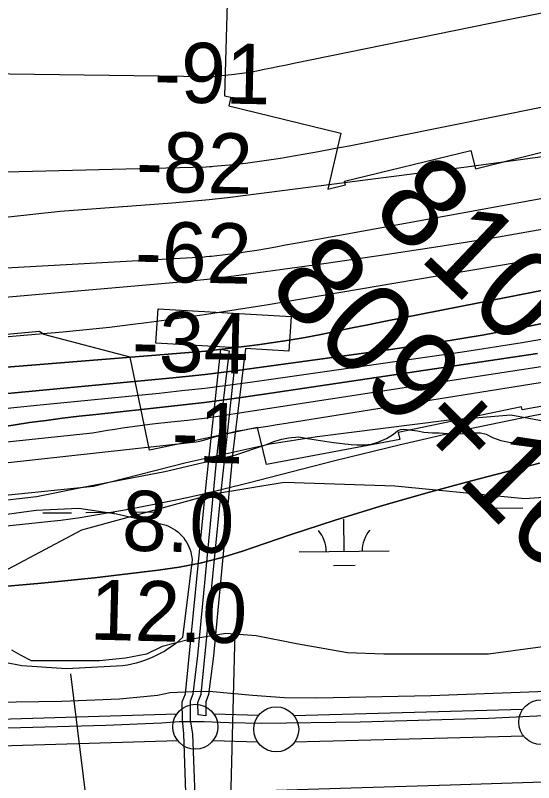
# Model space of a CAD drawing. Extents: x 3651524 to 3689615, y 505651 to 531377.
# Drawn here: x 3668450 to 3669026, y 512586 to 513440 of the extents above; entities that cross this region are included whole.
import ezdxf

# ---------------------------------------------------------------- set-up
doc = ezdxf.new("R2010")
doc.units = 0
for name, color, linetype in [('V-CHAN-DOCK', 7, 'Continuous'), ('V-FLOD-BASE', 7, 'Continuous'), ('V-LEVE-TOET', 7, 'Continuous'), ('V-RIVR-EDGE', 7, 'Continuous'), ('V-RIVR-RANG', 7, 'Continuous'), ('V-RRAP-FSHR', 7, 'Continuous'), ('V-RRAP-RVMT', 7, 'Continuous'), ('V-SITE-VEGE', 7, 'Continuous'), ('V-SURV-IDEN', 7, 'Continuous'), ('V-SURV-LINE', 7, 'Continuous'), ('V-TOPO-DPTH', 7, 'Continuous'), ('V-TOPO-MAJR', 7, 'Continuous'), ('V-TOPO-MINR', 7, 'Continuous'), ('V-TOPO-WATR', 7, 'Continuous'), ('V-UTIL-LINE', 7, 'Continuous'), ('V-WETL-SWMP', 7, 'Continuous')]:
    doc.layers.add(name, color=color, linetype=linetype)

msp = doc.modelspace()

# ---------------------------------------------------------------- linework, layer by layer
at = {"layer": 'V-CHAN-DOCK'}
msp.add_lwpolyline([(3668608.481, 513113.355), (3668756.039, 513104.69), (3668753.78, 513066.235), (3668705.3, 513069.082), (3668691.48, 512954.148), (3668669.689, 512726.947), (3668664.307, 512683.976), (3668661.385, 512675.927), (3668661.423, 512660.243), (3668652.732, 512661.374), (3668652.56, 512675.317), (3668656.263, 512684.348), (3668678.831, 512913.317), (3668695.713, 513069.645), (3668605.896, 513074.918), (3668608.481, 513113.355)], dxfattribs=at)
at = {"layer": 'V-FLOD-BASE'}
for points in [[(3668455.382, 512647.347), (3668550.215, 512649.96), (3668612.073, 512652.359), (3668631.721, 512653.993), (3668659.423, 512654.061), (3668686.862, 512652.944), (3668723.533, 512652.113), (3668832.878, 512653.575), (3668975.589, 512657.761), (3669113.411, 512664.309)], [(3668299.618, 512643.12), (3668307.33, 512642.645), (3668344.287, 512644.152), (3668401.276, 512646.87), (3668455.382, 512647.347)]]:
    msp.add_lwpolyline(points, dxfattribs=at)
at = {"layer": 'V-LEVE-TOET'}
for points in [[(3669040.662, 512687.486), (3668911.671, 512682.542), (3668784.918, 512679.98), (3668748.644, 512680.285), (3668713.154, 512683.097), (3668669.22, 512687.076), (3668654.182, 512687.302), (3668621.737, 512685.901), (3668607.631, 512682.964), (3668565.301, 512678.768), (3668501.333, 512676.232), (3668424.525, 512675.034)], [(3668386.645, 512574.244), (3668399.169, 512573.883), (3668406.402, 512575.067), (3668421.668, 512573.67), (3668467.726, 512570.004), (3668534.253, 512569.65), (3668626.857, 512573.666), (3668703.684, 512576.339), (3668823.029, 512580.294), (3668932.986, 512583.701), (3669070.724, 512588.092), (3669173.639, 512590.439)]]:
    msp.add_lwpolyline(points, dxfattribs=at)
at = {"layer": 'V-RIVR-EDGE'}
msp.add_lwpolyline([(3667863.191, 512874.903), (3667911.232, 512880.788), (3667985.054, 512873.401), (3668059.5, 512875.618), (3668130.98, 512892.251), (3668207.233, 512896.865), (3668244.445, 512893.771), (3668269.625, 512879.901), (3668291.202, 512866.041), (3668325.425, 512867.757), (3668371.105, 512889.856), (3668398.149, 512901.796), (3668536.259, 512915.862), (3668639.58, 512942.021), (3668732.682, 512962.802), (3668784.93, 512971.078), (3668929.054, 512989.331), (3669000.507, 512995.158), (3669036.51, 512988.465)], dxfattribs=at)
at = {"layer": 'V-RRAP-FSHR'}
msp.add_lwpolyline([(3666446.036, 512858.375), (3666748.876, 512924.46), (3666926.088, 512933.719), (3667180.318, 512926.445), (3667429.885, 512916.094), (3667594.622, 512929.414), (3667731.904, 512933.854), (3667882.913, 512898.334), (3668088.835, 512805.096), (3668247.625, 512797.869), (3668400.482, 512801.877), (3668523.56, 512867.255), (3668669.992, 512907.214), (3668748.539, 512920.124), (3668871.339, 512916.094), (3669016.037, 512902.088), (3669155.467, 512912.109)], dxfattribs=at)
at = {"layer": 'V-RRAP-RVMT'}
for points in [[(3667965.779, 513350.691), (3667965.888, 513376.713), (3668100.998, 513379.393), (3668102.942, 513464.225), (3668244.024, 513461.316), (3668248.225, 513553.652), (3668388.31, 513550.576), (3668389.381, 513572.205), (3668532.722, 513571.002), (3668533.476, 513590.119), (3668689.134, 513595.296), (3668682.118, 513350.302), (3668689.137, 513348.766), (3668686.941, 513339.034), (3668811.362, 513308.614), (3668796.843, 513246.386), (3668816.44, 513251.181), (3668815.376, 513255.305), (3668955.853, 513289.336), (3668961.251, 513269.008), (3669089.305, 513301.328)], [(3669042.09, 513005.942), (3669013.055, 513000.644), (3669012.258, 513004.243), (3668875.018, 512975.636), (3668876.987, 512967.598), (3668728.825, 512939.82), (3668718.889, 512981.008), (3668598.643, 512955.883), (3668577.344, 513059.456), (3668481.032, 513084.429), (3668476.493, 513087.775), (3668440.05, 513084.57), (3668439.854, 513087.075), (3668438.968, 513086.899), (3668389.37, 513063.994)]]:
    msp.add_lwpolyline(points, dxfattribs=at)
at = {"layer": 'V-SITE-VEGE'}
msp.add_lwpolyline([(3668396.48, 512878.702), (3668472.672, 512888.966), (3668520.2, 512891.522), (3668561.921, 512885.145), (3668611.352, 512873.95), (3668614.252, 512873.223), (3668617.095, 512872.299), (3668619.868, 512871.185), (3668622.559, 512869.885), (3668625.155, 512868.404), (3668627.646, 512866.749), (3668630.017, 512864.931), (3668632.26, 512862.954), (3668634.363, 512860.831), (3668636.317, 512858.568), (3668638.113, 512856.178), (3668639.741, 512853.673), (3668641.195, 512851.06), (3668642.471, 512848.356), (3668643.559, 512845.571), (3668644.454, 512842.718), (3668645.154, 512839.81), (3668645.654, 512836.865), (3668645.953, 512833.887), (3668635.344, 512747.439), (3668631.658, 512744.115), (3668627.836, 512740.947), (3668623.886, 512737.94), (3668619.812, 512735.102), (3668615.628, 512732.433), (3668611.331, 512729.939), (3668606.936, 512727.629), (3668602.451, 512725.503), (3668597.878, 512723.563), (3668593.233, 512721.817), (3668588.515, 512720.264), (3668583.737, 512718.908), (3668578.908, 512717.753), (3668574.033, 512716.799), (3668569.124, 512716.047), (3668506.234, 512712.652), (3668456.697, 512715.824), (3668418.705, 512723.363)], dxfattribs=at)
at = {"layer": 'V-SURV-LINE'}
for points in [[(3667556.221, 512630.169), (3668629.185, 512662.573)], [(3668670.098, 512662.53), (3668720.084, 512660.917)], [(3668759.129, 512660.815), (3669013.945, 512667.716)], [(3669014.776, 512637.728), (3668759.958, 512630.827)], [(3668630.111, 512632.587), (3667557.147, 512600.183)], [(3668719.094, 512630.933), (3668669.109, 512632.546)]]:
    msp.add_lwpolyline(points, dxfattribs=at)
for centre in [(3668649.625, 512648.183), (3668739.567, 512645.28), (3669034.337, 512653.263)]:
    msp.add_circle(centre, 25, dxfattribs=at)
at = {"layer": 'V-TOPO-DPTH'}
for points in [[(3667500.959, 512991.961), (3668372.374, 513076.685), (3668398.368, 513078.878), (3668424.364, 513081.044), (3668450.363, 513083.167), (3668476.365, 513085.263), (3668502.349, 513087.522), (3668528.308, 513090.029), (3668554.229, 513092.906), (3668580.123, 513096.03), (3668595.203, 513097.959), (3668628.588, 513102.436), (3668661.932, 513107.183), (3668695.217, 513112.336), (3668728.461, 513117.76), (3668894.582, 513145.904), (3669010.863, 513165.56), (3669127.155, 513185.157)], [(3667500.959, 512991.961), (3668372.374, 513076.685), (3668398.368, 513078.878), (3668424.364, 513081.044), (3668450.363, 513083.167), (3668476.365, 513085.263), (3668502.349, 513087.522), (3668528.308, 513090.029), (3668554.229, 513092.906), (3668580.123, 513096.03), (3668595.203, 513097.959), (3668628.588, 513102.436), (3668661.932, 513107.183), (3668695.217, 513112.336), (3668728.461, 513117.76), (3668894.582, 513145.904), (3669010.863, 513165.56), (3669127.155, 513185.157)], [(3667436.928, 512970.102), (3668037.032, 513010.232), (3668103.037, 513018.009), (3668169.101, 513025.208), (3668235.254, 513031.538), (3668301.466, 513037.291), (3668651.779, 513065.408), (3668656.439, 513065.811), (3668661.095, 513066.252), (3668665.746, 513066.751), (3668670.392, 513067.289), (3668718.744, 513073.185), (3668736.428, 513075.568), (3668754.064, 513078.247), (3668771.626, 513081.371), (3668789.139, 513084.79), (3668806.622, 513088.404), (3668824.112, 513091.981), (3668841.613, 513095.503), (3668859.121, 513098.987), (3669070.449, 513140.695)], [(3669070.449, 513140.695), (3668859.121, 513098.987), (3668841.613, 513095.503), (3668824.112, 513091.981), (3668806.622, 513088.404), (3668789.139, 513084.79), (3668771.626, 513081.371), (3668754.064, 513078.247), (3668736.428, 513075.568), (3668718.744, 513073.185), (3668670.392, 513067.289), (3668665.746, 513066.751), (3668661.095, 513066.252), (3668656.439, 513065.811), (3668651.779, 513065.408), (3668301.466, 513037.291), (3668235.254, 513031.538), (3668169.101, 513025.208), (3668103.037, 513018.009), (3668037.032, 513010.232), (3667436.928, 512970.102)], [(3667463.632, 512941.982), (3668254.401, 512998.298), (3668294.967, 513003.539), (3668335.572, 513008.443), (3668376.235, 513012.841), (3668416.937, 513016.901), (3668624.801, 513036.332), (3668642.635, 513038.115), (3668660.452, 513040.05), (3668678.242, 513042.213), (3668696.015, 513044.528), (3668866.698, 513067.877), (3668918.834, 513075.671), (3668970.815, 513084.327), (3669022.565, 513094.275), (3669074.16, 513105.085)], [(3669074.16, 513105.085), (3669022.565, 513094.275), (3668970.815, 513084.327), (3668918.834, 513075.671), (3668866.698, 513067.877), (3668696.015, 513044.528), (3668678.242, 513042.213), (3668660.452, 513040.05), (3668642.635, 513038.115), (3668624.801, 513036.332), (3668416.937, 513016.901), (3668376.235, 513012.841), (3668335.572, 513008.443), (3668294.967, 513003.539), (3668254.401, 512998.298), (3667463.632, 512941.982)], [(3669029.994, 513063.33), (3668726.251, 513018.199), (3668692.985, 513013.48), (3668659.682, 513009.053), (3668626.323, 513005.066), (3668592.928, 513001.372), (3668538.885, 512995.754), (3668520.451, 512993.719), (3668502.036, 512991.528), (3668483.65, 512989.103), (3668465.284, 512986.521), (3668446.935, 512983.806), (3668428.589, 512981.069), (3668410.249, 512978.299), (3668391.912, 512975.507), (3667517.476, 512905.36)], [(3669029.994, 513063.33), (3668726.251, 513018.199), (3668692.985, 513013.48), (3668659.682, 513009.053), (3668626.323, 513005.066), (3668592.928, 513001.372), (3668538.885, 512995.754), (3668520.451, 512993.719), (3668502.036, 512991.528), (3668483.65, 512989.103), (3668465.284, 512986.521), (3668446.935, 512983.806), (3668428.589, 512981.069), (3668410.249, 512978.299), (3668391.912, 512975.507), (3667517.476, 512905.36)], [(3667682.822, 512858.915), (3668650.487, 512965.093), (3668654.643, 512966.088), (3668658.784, 512967.142), (3668662.9, 512968.288), (3668667.001, 512969.493), (3668673.859, 512971.592), (3668681.413, 512973.731), (3668689.016, 512975.657), (3668696.694, 512977.262), (3668704.421, 512978.654), (3668709.52, 512979.463), (3668719.833, 512981.101), (3668730.145, 512982.743), (3668740.457, 512984.39), (3668750.768, 512986.04), (3669211.218, 513059.845)], [(3667682.822, 512858.915), (3668650.487, 512965.093), (3668654.643, 512966.088), (3668658.784, 512967.142), (3668662.9, 512968.288), (3668667.001, 512969.493), (3668673.859, 512971.592), (3668681.413, 512973.731), (3668689.016, 512975.657), (3668696.694, 512977.262), (3668704.421, 512978.654), (3668709.52, 512979.463), (3668719.833, 512981.101), (3668730.145, 512982.743), (3668740.457, 512984.39), (3668750.768, 512986.04), (3669211.218, 513059.845)], [(3669032.192, 512941.521), (3668956.696, 512921.925), (3668905.946, 512908.154), (3668855.419, 512893.644), (3668805.223, 512878.023), (3668755.248, 512861.663), (3668700.847, 512843.187), (3668678.073, 512836.246), (3668655.078, 512830.28), (3668631.754, 512825.774), (3668608.209, 512822.241), (3668537.52, 512813.909), (3668478.406, 512807.742), (3668419.215, 512802.632), (3668359.909, 512799.106), (3668300.526, 512796.638), (3668244.04, 512795.046), (3668156.353, 512792.732), (3668068.66, 512790.624), (3667980.961, 512788.827), (3667893.258, 512787.238), (3667407.508, 512779.298)]]:
    msp.add_lwpolyline(points, dxfattribs=at)
at = {"layer": 'V-TOPO-MAJR'}
msp.add_lwpolyline([(3667872.966, 513070.546), (3667933.836, 513076.853), (3667935.423, 513077.022), (3667995.488, 513083.363), (3668055.562, 513089.617), (3668115.65, 513095.739), (3668175.746, 513101.775), (3668235.86, 513107.636), (3668295.987, 513113.354), (3668356.134, 513118.854), (3668416.295, 513124.211), (3668633.272, 513143.135), (3668648.091, 513144.54), (3668662.893, 513146.095), (3668677.67, 513147.872), (3668692.43, 513149.798), (3668790.067, 513163.29), (3668853.577, 513172.428), (3668917.013, 513182.038), (3668980.338, 513192.355), (3669043.589, 513203.145)], dxfattribs=at)
at = {"layer": 'V-TOPO-MINR'}
for points in [[(3667697.318, 513384.678), (3668664.172, 513371.537), (3668668.113, 513371.61), (3668670.078, 513371.748), (3668672.041, 513371.936), (3668693.048, 513374.356), (3668701.389, 513375.432), (3668709.706, 513376.659), (3668717.987, 513378.113), (3668726.243, 513379.717), (3668734.481, 513381.43), (3668742.722, 513383.135), (3668750.964, 513384.83), (3668759.208, 513386.518), (3668997.51, 513435.14), (3669124.957, 513460.871)], [(3667801.195, 513242.409), (3667924.368, 513249.731), (3668047.643, 513255.083), (3668170.984, 513259.121), (3668661.719, 513271.262), (3668665.812, 513271.438), (3668667.854, 513271.587), (3668669.895, 513271.765), (3668692.112, 513273.958), (3668705.243, 513275.386), (3668718.35, 513276.987), (3668731.424, 513278.849), (3668744.474, 513280.884), (3668752.568, 513282.229), (3668769.633, 513285.152), (3668786.676, 513288.19), (3668803.689, 513291.398), (3668820.68, 513294.721), (3669036.216, 513337.994)], [(3667433.72, 513104.96), (3668499.387, 513221.686), (3668623.831, 513231.105), (3668644.381, 513232.824), (3668664.91, 513234.758), (3668685.406, 513237.017), (3668705.879, 513239.491), (3668855.762, 513258.804), (3668951.129, 513271.321), (3669046.456, 513284.138)], [(3667783.171, 513104.144), (3667896.124, 513117.79), (3667979.906, 513127.089), (3668063.784, 513135.303), (3668147.805, 513141.89), (3668231.922, 513147.393), (3668659.468, 513171.2), (3668661.496, 513171.331), (3668665.544, 513171.674), (3668667.565, 513171.886), (3668685.708, 513173.955), (3668696.479, 513175.297), (3668707.228, 513176.789), (3668717.943, 513178.506), (3668728.635, 513180.373), (3668739.312, 513182.347), (3668749.99, 513184.314), (3668760.67, 513186.27), (3668771.351, 513188.22), (3669050.282, 513238.997)], [(3667500.959, 512991.961), (3668372.374, 513076.685), (3668398.368, 513078.878), (3668424.364, 513081.044), (3668450.363, 513083.167), (3668476.365, 513085.263), (3668502.349, 513087.522), (3668528.308, 513090.029), (3668554.229, 513092.906), (3668580.123, 513096.03), (3668595.203, 513097.959), (3668628.588, 513102.436), (3668661.932, 513107.183), (3668695.217, 513112.336), (3668728.461, 513117.76), (3668894.582, 513145.904), (3669010.863, 513165.56), (3669127.155, 513185.157)], [(3667436.928, 512970.102), (3668037.032, 513010.232), (3668103.037, 513018.009), (3668169.101, 513025.208), (3668235.254, 513031.538), (3668301.466, 513037.291), (3668651.779, 513065.408), (3668656.439, 513065.811), (3668661.095, 513066.252), (3668665.746, 513066.751), (3668670.392, 513067.289), (3668718.744, 513073.185), (3668736.428, 513075.568), (3668754.064, 513078.247), (3668771.626, 513081.371), (3668789.139, 513084.79), (3668806.622, 513088.404), (3668824.112, 513091.981), (3668841.613, 513095.503), (3668859.121, 513098.987), (3669070.449, 513140.695)], [(3667463.632, 512941.982), (3668254.401, 512998.298), (3668294.967, 513003.539), (3668335.572, 513008.443), (3668376.235, 513012.841), (3668416.937, 513016.901), (3668624.801, 513036.332), (3668642.635, 513038.115), (3668660.452, 513040.05), (3668678.242, 513042.213), (3668696.015, 513044.528), (3668866.698, 513067.877), (3668918.834, 513075.671), (3668970.815, 513084.327), (3669022.565, 513094.275), (3669074.16, 513105.085)], [(3667459.899, 512924.836), (3668244.331, 512975.87), (3668273.396, 512980.018), (3668302.462, 512984.156), (3668331.531, 512988.278), (3668360.601, 512992.391), (3668389.694, 512996.314), (3668418.817, 512999.995), (3668447.982, 513003.312), (3668477.177, 513006.386), (3668609.372, 513019.474), (3668634.739, 513022.152), (3668660.08, 513025.05), (3668685.381, 513028.278), (3668710.655, 513031.725), (3668946.675, 513065.479), (3669013.035, 513075.825), (3669079.189, 513087.279)], [(3667517.476, 512905.36), (3668391.912, 512975.507), (3668410.249, 512978.299), (3668428.589, 512981.069), (3668446.935, 512983.806), (3668465.284, 512986.521), (3668483.65, 512989.103), (3668502.036, 512991.528), (3668520.451, 512993.719), (3668538.885, 512995.754), (3668592.928, 513001.372), (3668626.323, 513005.066), (3668659.682, 513009.053), (3668692.985, 513013.48), (3668726.251, 513018.199), (3669029.994, 513063.33)], [(3667650.917, 512882.08), (3668535.349, 512975.027), (3668543.642, 512976.539), (3668551.945, 512977.996), (3668560.262, 512979.368), (3668568.588, 512980.685), (3668576.929, 512981.904), (3668585.279, 512983.051), (3668593.644, 512984.088), (3668602.018, 512985.051), (3668622.319, 512987.252), (3668640.834, 512989.384), (3668659.328, 512991.681), (3668677.79, 512994.224), (3668696.23, 512996.931), (3669116.248, 513061.451)], [(3667876.017, 512834.129), (3667982.127, 512835.904), (3668088.119, 512839.894), (3668193.933, 512847.209), (3668299.629, 512856.739), (3668489.129, 512876.828), (3668499.973, 512878.074), (3668510.8, 512879.447), (3668521.602, 512881.01), (3668532.386, 512882.7), (3668543.149, 512884.529), (3668553.902, 512886.417), (3668564.639, 512888.393), (3668575.365, 512890.427), (3668605.681, 512896.306), (3668631.506, 512901.557), (3668657.259, 512907.119), (3668682.908, 512913.148), (3668708.487, 512919.488), (3668804.639, 512944.247), (3668877.944, 512962.248), (3668951.49, 512979.145), (3669025.397, 512994.385), (3669099.545, 513008.522)], [(3667407.508, 512779.298), (3667893.258, 512787.238), (3667980.961, 512788.827), (3668068.66, 512790.624), (3668156.353, 512792.732), (3668244.04, 512795.046), (3668300.526, 512796.638), (3668359.909, 512799.106), (3668419.215, 512802.632), (3668478.406, 512807.742), (3668537.52, 512813.909), (3668608.209, 512822.241), (3668631.754, 512825.774), (3668655.078, 512830.28), (3668678.073, 512836.246), (3668700.847, 512843.187), (3668755.248, 512861.663), (3668805.223, 512878.023), (3668855.419, 512893.644), (3668905.946, 512908.154), (3668956.696, 512921.925), (3669032.192, 512941.521)]]:
    msp.add_lwpolyline(points, dxfattribs=at)
at = {"layer": 'V-TOPO-WATR'}
msp.add_lwpolyline([(3667682.822, 512858.915), (3668650.487, 512965.093), (3668654.643, 512966.088), (3668658.784, 512967.142), (3668662.9, 512968.288), (3668667.001, 512969.493), (3668673.859, 512971.592), (3668681.413, 512973.731), (3668689.016, 512975.657), (3668696.694, 512977.262), (3668704.421, 512978.654), (3668709.52, 512979.463), (3668719.833, 512981.101), (3668730.145, 512982.743), (3668740.457, 512984.39), (3668750.768, 512986.04), (3669211.218, 513059.845)], dxfattribs=at)
at = {"layer": 'V-UTIL-LINE'}
for p, q in [((3668688.308, 512537.621), (3668693.868, 512753.522)), ((3668531.711, 512542.254), (3668511.326, 512707.192))]:
    msp.add_line(p, q, dxfattribs=at)
for points in [[(3668635.303, 512656.012), (3668635.058, 512675.823), (3668638.762, 512684.854), (3668661.331, 512913.823), (3668678.006, 513068.238), (3668687.427, 513066.497), (3668673.978, 512954.656), (3668652.189, 512727.455), (3668646.807, 512684.484), (3668643.884, 512676.433), (3668643.936, 512655.642), (3668646.33, 512640.15)], [(3668640.718, 512531.664), (3668636.913, 512640.128), (3668635.303, 512656.012)], [(3668646.33, 512640.15), (3668650.721, 512531.885), (3668640.718, 512531.664)]]:
    msp.add_lwpolyline(points, dxfattribs=at)
at = {"layer": 'V-WETL-SWMP'}
for p, q in [((3668479.931, 512886.005), (3668511.929, 512886.35)), ((3668527.928, 512886.522), (3668559.926, 512886.866)), ((3668575.926, 512887.039), (3668607.924, 512887.383)), ((3668981.81, 512891.407), (3669013.808, 512891.752)), ((3668815.255, 512843.182), (3668814.868, 512879.18)), ((3668765.258, 512842.644), (3668865.253, 512843.72)), ((3668803.422, 512827.623), (3668827.421, 512827.881))]:
    msp.add_line(p, q, dxfattribs=at)
for points in [[(3668421.263, 512898.47), (3668472.965, 512904.46), (3668522.595, 512914.547), (3668615.557, 512932.155), (3668694.54, 512950.642), (3668727.822, 512961.96), (3668738.001, 512965.774), (3668745.963, 512968.145), (3668753.405, 512969.732), (3668764.767, 512970.805), (3668774.307, 512969.001), (3668803.318, 512964.502), (3668822.917, 512962.331), (3668829.058, 512961.824), (3668837.027, 512961.713), (3668845.385, 512962.649), (3668852.564, 512964.757), (3668862.35, 512968.831), (3668869.914, 512973.814), (3668874.477, 512977.483), (3668877.739, 512979.059), (3668881.526, 512979.33), (3668896.815, 512977.278), (3668903.741, 512975.989), (3668913.41, 512975.099), (3668920.725, 512975.249), (3668934.836, 512973.978), (3668942.935, 512973.998), (3668947.897, 512974.403), (3668955.994, 512975.338), (3668966.575, 512975.234), (3668972.98, 512973.552), (3668980.173, 512970.043), (3668989.195, 512966.669), (3668998.474, 512964.995), (3669010.624, 512964.372), (3669024.859, 512965.584), (3669075.782, 512974.203)], [(3669126.445, 512749.168), (3668975.487, 512728.847), (3668859.365, 512728.847), (3668818.723, 512730.298), (3668762.113, 512740.459), (3668717.116, 512749.168), (3668683.731, 512752.071), (3668659.055, 512747.717), (3668641.637, 512744.814), (3668612.607, 512737.556), (3668595.188, 512728.847), (3668571.964, 512724.492), (3668542.934, 512721.589), (3668505.194, 512721.589), (3668467.454, 512721.589), (3668455.842, 512727.395), (3668445.682, 512733.201)]]:
    msp.add_lwpolyline(points, dxfattribs=at)
for centre, start, end in [((3668760.011, 512843.062), 359.844864, 41.388523), ((3668870.49, 512844.251), 139.844861, 181.38852)]:
    msp.add_arc(centre, 35.246, start, end, dxfattribs=at)

# ---------------------------------------------------------------- texts
at = {"layer": 'V-RIVR-RANG'}
for s, rotation, p in [('-91', 358.826167, (3668603.172, 513343.26)), ('-82', 358.826167, (3668583.208, 513243.648)), ('-62', 358.826167, (3668581.966, 513143.652)), ('-34', 358.538326, (3668578.72, 513044.11)), ('-1', 358.538326, (3668622.835, 512942.952)), ('8.0', 358.538326, (3668567.536, 512844.33)), ('12.0', 358.538326, (3668532.015, 512745.205))]:
    msp.add_text(s, height=67, rotation=rotation, dxfattribs=at).set_placement(p)
at = {"layer": 'V-SURV-IDEN'}
for s, rotation, p in [('810+52.7', 316.523633, (3668842.803, 513220.777)), ('809+16.6', 314.640502, (3668727.533, 513135.544))]:
    msp.add_text(s, height=100, rotation=rotation, dxfattribs=at).set_placement(p)

doc.saveas('drawing.dxf')
